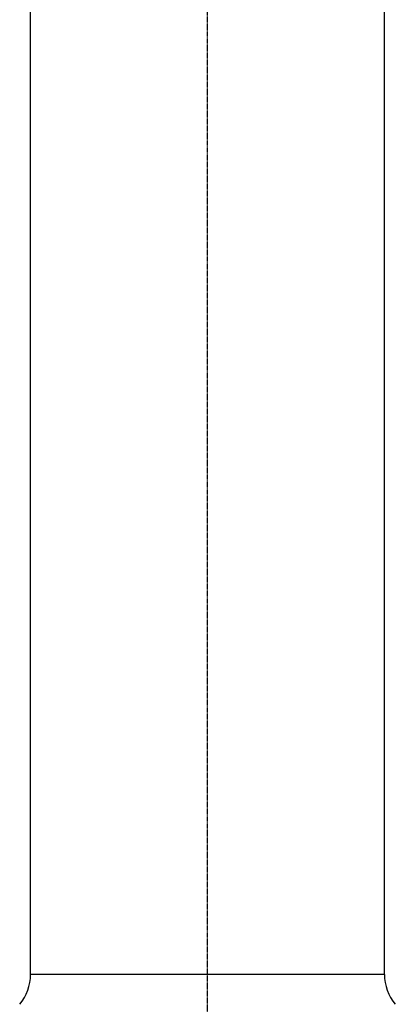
# Model space of a CAD drawing. Header units: millimetres. Extents: x 0 to 7374, y 0 to 4200.
# Tile 550 of 656: x 3823 to 3984, y 1316 to 1739. Entities that reach past the tile are written whole.
import ezdxf

# ---------------------------------------------------------------- set-up
doc = ezdxf.new("R2010")
doc.units = ezdxf.units.MM
doc.header["$LTSCALE"] = 0.2
doc.linetypes.add('CENTER2', pattern=[1.125, 0.75, -0.125, 0.125, -0.125])
doc.layers.add('02_Center Line', color=1, linetype='CENTER2')

# ---------------------------------------------------------------- blocks, each defined once
blk = doc.blocks.new('A$Cccaa745f')
for p, q in [((-76, 421.34), (-76, 1029.5)), ((76, 421.34), (76, 1029.5)), ((76, 421.34), (-76, 421.34))]:
    blk.add_line(p, q)
for centre, start, end in [((-96, 421.34), 320, 0), ((96, 421.34), 180, 220)]:
    blk.add_arc(centre, 20, start, end)
at = {"layer": '02_Center Line'}
blk.add_line((0, -20), (0, 2161), dxfattribs=at)

msp = doc.modelspace()

# ---------------------------------------------------------------- block references
msp.add_blockref('A$Cccaa745f', (3903.328, 907.397))

doc.saveas('drawing.dxf')
